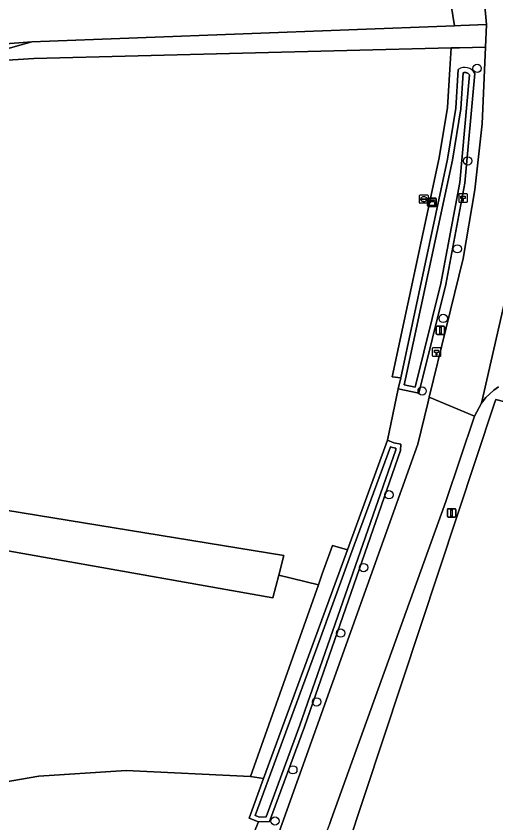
# Model space of a CAD drawing. Extents: x 160203 to 161530, y 379528 to 381797.
# Drawn here: x 160937.5 to 160994.1, y 381200.5 to 381295.7 of the extents above; entities that cross this region are included whole.
import ezdxf

# ---------------------------------------------------------------- set-up
doc = ezdxf.new("R2010")
doc.units = 0
for name, color, linetype in [('IMGEO_Berm_groen', 7, 'Continuous'), ('IMGEO_Boom', 7, 'Continuous'), ('IMGEO_Bouwland', 7, 'Continuous'), ('IMGEO_Erf', 7, 'Continuous'), ('IMGEO_Grasland_agrarisch', 7, 'Continuous'), ('IMGEO_Grasland_overig', 7, 'Continuous'), ('IMGEO_Groenvoorziening', 7, 'Continuous'), ('IMGEO_Hectometerpaal', 7, 'Continuous'), ('IMGEO_Hek', 7, 'Continuous'), ('IMGEO_Kast', 7, 'Continuous'), ('IMGEO_Lichtmast', 7, 'Continuous'), ('IMGEO_Loofbos', 7, 'Continuous'), ('IMGEO_Oever', 7, 'Continuous'), ('IMGEO_Rijbaan_lokaal_gesloten', 7, 'Continuous'), ('IMGEO_Rioolput', 7, 'Continuous'), ('IMGEO_Verkeersbordpaal', 7, 'Continuous'), ('IMGEO_Waterloop', 7, 'Continuous')]:
    doc.layers.add(name, color=color, linetype=linetype)

msp = doc.modelspace()

# ---------------------------------------------------------------- linework, layer by layer
at = {"layer": 'IMGEO_Berm_groen'}
for points in [[(160987.74, 381303.916), (160989.229, 381294.568), (160989.958, 381294.596), (160993.004, 381294.711), (160992.518, 381299.989)], [(160956.054, 381163.947), (160960.775, 381177.719), (160984.876, 381245.176), (160986.058, 381250), (160986.231, 381250.707), (160990.249, 381267.113), (160991.627, 381275.21), (160992.487, 381282.994), (160992.887, 381292.058), (160989.813, 381291.981), (160988.81, 381291.956), (160988.672, 381289.467), (160988.38, 381284.943), (160987.418, 381279.001), (160981.873, 381253.141), (160982.869, 381253.026), (160988.401, 381278.824), (160989.375, 381284.839), (160989.67, 381289.411)], [(160991.603, 381288.925), (160990.452, 381275.991), (160988.204, 381264.017), (160985.021, 381251.206), (160982.584, 381251.695), (160981.315, 381245.637), (160982.077, 381245.324), (160982.898, 381245.19), (160982.854, 381244.41), (160971.503, 381211.808), (160967.399, 381200.608), (160966.09, 381200.578), (160963.595, 381194.73), (160964.845, 381194.599), (160961.403, 381184.088), (160961.038, 381182.975), (160950.144, 381149.707), (160940.77, 381120.433), (160939.058, 381120.95), (160937.85, 381117.128), (160940.763, 381116.404), (160956.054, 381163.947)]]:
    msp.add_lwpolyline(points, dxfattribs=at)
msp.add_arc((160990.435, 381288.366), 1.295, 25.55664, 126.21749, dxfattribs=at)
at = {"layer": 'IMGEO_Boom'}
for centre in [(160991.885, 381289.545), (160990.783, 381278.62), (160989.549, 381268.241), (160987.891, 381260.018), (160985.402, 381251.449), (160981.488, 381239.2), (160978.486, 381230.609), (160975.782, 381222.868), (160972.945, 381214.749), (160970.141, 381206.725), (160968.03, 381200.683)]:
    msp.add_circle(centre, 0.489, dxfattribs=at)
at = {"layer": 'IMGEO_Bouwland'}
msp.add_lwpolyline([(161006.784, 381168.689), (161006.955, 381196.823), (161010.411, 381196.554), (161010.514, 381202.004), (161007.008, 381202.372), (161006.713, 381247.124), (161000, 381248.889), (160995.774, 381250), (160995.157, 381250.162), (160994.1, 381250.44), (160993.954, 381250), (160939.305, 381085.021), (160943.925, 381083.756), (160975.971, 381079.297), (160994.378, 381077.678), (160995.21, 381078.26), (161000, 381077.092), (161003.548, 381076.227), (161010.953, 381074.647), (161010.972, 381081.302), (161009.282, 381081.264), (161007.34, 381139.766)], close=True, dxfattribs=at)
at = {"layer": 'IMGEO_Erf'}
msp.add_lwpolyline([(160918.865, 381138.973), (160943.557, 381135.518), (160943.865, 381136.515), (160948.98, 381153.078), (160956.781, 381176.821), (160959.335, 381183.532), (160959.752, 381184.629), (160963.595, 381194.73), (160966.09, 381200.578), (160964.967, 381201.019), (160966.681, 381205.696), (160965.126, 381205.946), (160950.449, 381206.634), (160940.166, 381205.978), (160925.579, 381203.459)], dxfattribs=at)
at = {"layer": 'IMGEO_Grasland_agrarisch'}
for points in [[(160807.424, 381310.063), (160793.871, 381288.951), (160810.246, 381282.554), (160829.124, 381284.282), (160939.349, 381292.681), (160989.229, 381294.568), (160987.74, 381303.916)], [(160925.579, 381203.459), (160940.166, 381205.978), (160950.449, 381206.634), (160965.126, 381205.946), (160973.161, 381228.573), (160968.481, 381229.702), (160967.796, 381227.035), (160922.928, 381234.969)]]:
    msp.add_lwpolyline(points, dxfattribs=at)
at = {"layer": 'IMGEO_Grasland_overig'}
msp.add_lwpolyline([(160852.668, 381279.218), (160862.78, 381281.265), (160875.477, 381282.303), (160905.291, 381284.741), (160924.829, 381286.535), (160925.838, 381286.628), (160928.744, 381287.81), (160930.849, 381288.666), (160935.191, 381290.431), (160939.569, 381290.723), (160988.81, 381291.956), (160989.813, 381291.981), (160992.887, 381292.058), (160993.004, 381294.711), (160989.958, 381294.596), (160989.229, 381294.568), (160939.349, 381292.681), (160930.761, 381290.28), (160925.774, 381287.929), (160905.281, 381286.019), (160862.596, 381282.587), (160855.019, 381281.813), (160850.122, 381280.754)], dxfattribs=at)
for points in [[(160987.418, 381279.001), (160988.38, 381284.943), (160988.672, 381289.467), (160988.81, 381291.956), (160939.569, 381290.723), (160935.191, 381290.431), (160930.849, 381288.666), (160928.744, 381287.81), (160927.592, 381272.561), (160930.396, 381272.25), (160930.034, 381259.133), (160928.985, 381238.581), (160969.083, 381232.047), (160968.481, 381229.702), (160973.161, 381228.573), (160973.617, 381229.857), (160974.81, 381233.197), (160976.576, 381232.702), (160981.315, 381245.637), (160982.584, 381251.695), (160982.869, 381253.026), (160981.873, 381253.141)], [(160976.576, 381232.702), (160974.81, 381233.197), (160973.617, 381229.857), (160973.161, 381228.573), (160965.126, 381205.946), (160966.681, 381205.696), (160972.531, 381221.661)]]:
    msp.add_lwpolyline(points, close=True, dxfattribs=at)
at = {"layer": 'IMGEO_Groenvoorziening'}
for points in [[(160994.405, 381251.932), (160993.876, 381251.557), (160993.384, 381251.136), (160992.931, 381250.673), (160992.521, 381250.171), (160992.397, 381250), (160991.589, 381248.498), (160988.217, 381238.393), (160974.681, 381200.873), (160974.468, 381200.282)], [(160939.305, 381085.021), (160993.954, 381250), (160994.1, 381250.44), (160995.157, 381250.162), (160995.774, 381250), (161000, 381248.889), (161006.713, 381247.124), (161007.701, 381246.818), (161007.764, 381248.657), (161008.064, 381248.647), (161008.358, 381248.475), (161016.014, 381243.993), (161022.676, 381238.69), (161024.528, 381237.381), (161026.738, 381235.726), (161028.679, 381234.184), (161032.692, 381230.87), (161034.943, 381228.573), (161036.267, 381227.494), (161059.702, 381201.99)]]:
    msp.add_lwpolyline(points, dxfattribs=at)
at = {"layer": 'IMGEO_Hectometerpaal'}
for p, q in [((160989.738, 381274.655), (160989.738, 381273.814)), ((160989.738, 381274.655), (160989.738, 381273.814)), ((160990.654, 381274.739), (160989.813, 381274.739)), ((160990.654, 381274.739), (160989.813, 381274.739)), ((160990.738, 381273.823), (160990.738, 381274.664)), ((160990.738, 381273.823), (160990.738, 381274.664)), ((160989.822, 381273.739), (160990.663, 381273.739)), ((160989.822, 381273.739), (160990.663, 381273.739)), ((160986.602, 381256.468), (160986.602, 381255.627)), ((160986.602, 381256.468), (160986.602, 381255.627)), ((160987.518, 381256.552), (160986.677, 381256.552)), ((160987.518, 381256.552), (160986.677, 381256.552)), ((160987.602, 381255.636), (160987.602, 381256.477)), ((160987.602, 381255.636), (160987.602, 381256.477)), ((160986.686, 381255.552), (160987.527, 381255.552)), ((160986.686, 381255.552), (160987.527, 381255.552))]:
    msp.add_line(p, q, dxfattribs=at)
for points in [[(160990.263, 381273.883), (160990.203, 381273.883), (160990.203, 381274.188), (160989.983, 381274.188), (160989.983, 381274.457), (160990.483, 381274.457), (160990.483, 381274.188), (160990.263, 381274.188), (160990.263, 381273.883)], [(160987.127, 381255.696), (160987.067, 381255.696), (160987.067, 381256.001), (160986.847, 381256.001), (160986.847, 381256.27), (160987.347, 381256.27), (160987.347, 381256.001), (160987.127, 381256.001), (160987.127, 381255.696)]]:
    msp.add_lwpolyline(points, dxfattribs=at)
for centre, start, end in [((160989.816, 381274.661), 92.4484, 184.28452), ((160989.816, 381274.661), 92.4484, 184.28452), ((160990.66, 381274.661), 2.4484, 94.28452), ((160990.66, 381274.661), 2.4484, 94.28452), ((160989.816, 381273.817), 182.4484, 274.28452), ((160989.816, 381273.817), 182.4484, 274.28452), ((160990.66, 381273.817), 272.4484, 4.28452), ((160990.66, 381273.817), 272.4484, 4.28452), ((160986.68, 381256.474), 92.4484, 184.28452), ((160986.68, 381256.474), 92.4484, 184.28452), ((160987.524, 381256.474), 2.4484, 94.28452), ((160987.524, 381256.474), 2.4484, 94.28452), ((160986.68, 381255.63), 182.4484, 274.28452), ((160986.68, 381255.63), 182.4484, 274.28452), ((160987.524, 381255.63), 272.4484, 4.28452), ((160987.524, 381255.63), 272.4484, 4.28452)]:
    msp.add_arc(centre, 0.0779, start, end, dxfattribs=at)
at = {"layer": 'IMGEO_Hek'}
msp.add_lwpolyline([(160995.157, 381250.162), (160994.1, 381250.44), (160993.954, 381250), (160939.305, 381085.021), (160943.925, 381083.756), (160975.971, 381079.297), (160994.378, 381077.678), (160995.21, 381078.26), (161000, 381077.092), (161003.548, 381076.227), (161010.953, 381074.647)], dxfattribs=at)
at = {"layer": 'IMGEO_Kast'}
for p, q in [((160986.051, 381273.303), (160986.051, 381274.144)), ((160986.051, 381274.144), (160986.051, 381273.303)), ((160986.126, 381274.228), (160986.967, 381274.228)), ((160986.967, 381274.228), (160986.126, 381274.228)), ((160987.051, 381274.153), (160987.051, 381273.312)), ((160987.051, 381273.312), (160987.051, 381274.153)), ((160986.976, 381273.228), (160986.135, 381273.228)), ((160986.135, 381273.228), (160986.976, 381273.228))]:
    msp.add_line(p, q, dxfattribs=at)
for points in [[(160986.246, 381274.018), (160986.846, 381274.018), (160986.846, 381273.933), (160986.246, 381273.933), (160986.246, 381274.018)], [(160986.246, 381273.843), (160986.846, 381273.843), (160986.846, 381273.354), (160986.246, 381273.354), (160986.246, 381273.843)]]:
    msp.add_lwpolyline(points, dxfattribs=at)
msp.add_circle((160986.33, 381273.692), 0.0377, dxfattribs=at)
for centre, start, end in [((160986.129, 381274.15), 92.4484, 184.28452), ((160986.129, 381274.15), 92.4484, 184.28452), ((160986.973, 381274.15), 2.4484, 94.28452), ((160986.973, 381274.15), 2.4484, 94.28452), ((160986.129, 381273.306), 182.4484, 274.28452), ((160986.129, 381273.306), 182.4484, 274.28452), ((160986.973, 381273.306), 272.4484, 4.28452), ((160986.973, 381273.306), 272.4484, 4.28452)]:
    msp.add_arc(centre, 0.0779, start, end, dxfattribs=at)
at = {"layer": 'IMGEO_Lichtmast'}
for p, q in [((160988.382, 381236.653), (160988.382, 381237.453)), ((160988.382, 381237.453), (160988.382, 381236.653)), ((160988.482, 381237.553), (160989.272, 381237.553)), ((160989.272, 381237.553), (160988.482, 381237.553)), ((160989.372, 381237.453), (160989.372, 381236.653)), ((160989.372, 381236.653), (160989.372, 381237.453)), ((160989.272, 381236.553), (160988.482, 381236.553)), ((160988.482, 381236.553), (160989.272, 381236.553))]:
    msp.add_line(p, q, dxfattribs=at)
msp.add_lwpolyline([(160988.802, 381237.428), (160988.952, 381237.428), (160988.952, 381236.678), (160988.802, 381236.678), (160988.802, 381237.428)], dxfattribs=at)
for centre, start, end in [((160988.482, 381237.453), 90, 180), ((160988.482, 381237.453), 90, 180), ((160989.272, 381237.453), 0, 90), ((160989.272, 381237.453), 360, 90), ((160988.482, 381236.653), 180, 270), ((160988.482, 381236.653), 180, 270), ((160989.272, 381236.653), 270, 0), ((160989.272, 381236.653), 270, 0)]:
    msp.add_arc(centre, 0.1, start, end, dxfattribs=at)
at = {"layer": 'IMGEO_Loofbos'}
msp.add_lwpolyline([(160850.122, 381280.754), (160855.019, 381281.813), (160862.596, 381282.587), (160905.281, 381286.019), (160925.774, 381287.929), (160930.761, 381290.28), (160939.349, 381292.681), (160829.124, 381284.282)], dxfattribs=at)
msp.add_lwpolyline([(160915.39, 381236.045), (160920.944, 381235.258), (160922.928, 381234.969), (160967.796, 381227.035), (160968.481, 381229.702), (160969.083, 381232.047), (160928.985, 381238.581), (160930.034, 381259.133), (160930.396, 381272.25), (160927.592, 381272.561), (160924.024, 381272.878), (160922.764, 381259.278), (160921.265, 381239.496), (160911.5, 381240.776), (160909.967, 381221.287), (160871.837, 381223.835), (160855.938, 381224.898), (160855.357, 381220.109), (160878.039, 381218.718), (160909.441, 381216.313), (160914.427, 381215.931)], close=True, dxfattribs=at)
at = {"layer": 'IMGEO_Oever'}
for points in [[(160989.67, 381289.411), (160989.375, 381284.839), (160988.401, 381278.824), (160982.869, 381253.026), (160982.584, 381251.695), (160985.021, 381251.206), (160988.204, 381264.017)], [(160988.204, 381264.017), (160990.452, 381275.991), (160991.603, 381288.925)]]:
    msp.add_lwpolyline(points, dxfattribs=at)
for points in [[(160990.247, 381289.035), (160990.305, 381289.049), (160990.364, 381289.057), (160990.423, 381289.061), (160990.482, 381289.059), (160990.541, 381289.053), (160990.599, 381289.041), (160990.656, 381289.025), (160990.711, 381289.004), (160990.765, 381288.978), (160990.816, 381288.947), (160990.864, 381288.913), (160990.909, 381288.874), (160990.95, 381288.832), (160990.988, 381288.786), (160989.857, 381276.073), (160987.617, 381264.145), (160984.577, 381251.907), (160983.298, 381252.164), (160983.456, 381252.9), (160988.991, 381278.713), (160989.972, 381284.772)], [(160971.503, 381211.808), (160982.854, 381244.41), (160982.898, 381245.19), (160982.077, 381245.324), (160981.315, 381245.637), (160976.576, 381232.702), (160972.531, 381221.661), (160966.681, 381205.696), (160964.967, 381201.019), (160966.09, 381200.578), (160967.399, 381200.608)], [(160982.284, 381244.523), (160970.961, 381212.002), (160966.994, 381201.174), (160966.193, 381201.156), (160965.701, 381201.349), (160967.221, 381205.498), (160973.071, 381221.463), (160977.116, 381232.504), (160981.65, 381244.877), (160981.919, 381244.767), (160982.294, 381244.705)]]:
    msp.add_lwpolyline(points, close=True, dxfattribs=at)
msp.add_arc((160990.435, 381288.366), 1.295, 25.55664, 126.21749, dxfattribs=at)
at = {"layer": 'IMGEO_Rijbaan_lokaal_gesloten'}
for points in [[(160992.518, 381299.989), (160993.004, 381294.711), (160992.887, 381292.058), (160992.487, 381282.994), (160991.627, 381275.21), (160990.249, 381267.113), (160986.231, 381250.707), (160991.589, 381248.498), (160992.397, 381250), (160995.644, 381264.144)], [(160995.644, 381264.144), (160992.397, 381250), (160992.521, 381250.171), (160992.931, 381250.673), (160993.384, 381251.136), (160993.876, 381251.557), (160994.405, 381251.932)], [(160934.488, 381079.741), (160949.774, 381127.679), (160952.021, 381134.894), (160959.232, 381157.704), (160964.356, 381173), (160974.468, 381200.282), (160974.681, 381200.873), (160988.217, 381238.393), (160991.589, 381248.498), (160986.231, 381250.707), (160986.058, 381250), (160984.876, 381245.176), (160960.775, 381177.719), (160956.054, 381163.947), (160940.763, 381116.404)]]:
    msp.add_lwpolyline(points, dxfattribs=at)
at = {"layer": 'IMGEO_Rioolput'}
for p, q in [((160985.094, 381273.691), (160985.094, 381274.543)), ((160985.169, 381274.617), (160986.021, 381274.617)), ((160986.095, 381274.543), (160986.095, 381273.691)), ((160986.021, 381273.617), (160985.169, 381273.617)), ((160985.353, 381274.111), (160985.353, 381274.123)), ((160985.791, 381274.074), (160985.393, 381274.074)), ((160985.396, 381274.16), (160985.794, 381274.16)), ((160985.605, 381273.837), (160985.58, 381273.837)), ((160985.582, 381274.397), (160985.607, 381274.397)), ((160985.837, 381274.123), (160985.837, 381274.111))]:
    msp.add_line(p, q, dxfattribs=at)
for points in [[(160985.094, 381273.691), (160985.094, 381274.543)], [(160985.169, 381274.617), (160986.021, 381274.617)], [(160986.095, 381274.543), (160986.095, 381273.691)], [(160986.021, 381273.617), (160985.169, 381273.617)]]:
    msp.add_lwpolyline(points, dxfattribs=at)
for centre, radius, start, end in [((160985.171, 381274.541), 0.0765, 91.55205, 178.44795), ((160985.171, 381274.541), 0.0765, 91.55205, 178.44795), ((160986.019, 381274.541), 0.0765, 1.55205, 88.44795), ((160986.019, 381274.541), 0.0765, 1.55205, 88.44795), ((160985.171, 381273.693), 0.0765, 181.55205, 268.44795), ((160985.171, 381273.693), 0.0765, 181.55205, 268.44795), ((160985.393, 381274.12), 0.0403, 85.87752, 175.75265), ((160985.39, 381274.11), 0.0366, 178.93798, 274.71019), ((160985.794, 381274.117), 0.043, 264.86636, 352.45326), ((160985.798, 381274.122), 0.0386, 1.73085, 96.63898), ((160986.019, 381273.693), 0.0765, 271.55205, 358.44795), ((160986.019, 381273.693), 0.0765, 271.55205, 358.44795)]:
    msp.add_arc(centre, radius, start, end, dxfattribs=at)
for centre, major_axis, ratio, start_param, end_param in [((160985.581, 381274.117), (-0.387, 0.002), 0.722429, 4.712389, 7.853982), ((160985.606, 381274.117), (-0.39, 0.002), 0.717154, 1.570796, 4.712389)]:
    msp.add_ellipse(centre, major_axis=major_axis, ratio=ratio, start_param=start_param, end_param=end_param, dxfattribs=at)
at = {"layer": 'IMGEO_Verkeersbordpaal'}
for p, q in [((160987.063, 381258.218), (160987.063, 381259.018)), ((160987.063, 381259.018), (160987.063, 381258.218)), ((160987.163, 381259.118), (160987.953, 381259.118)), ((160987.953, 381259.118), (160987.163, 381259.118)), ((160988.053, 381259.018), (160988.053, 381258.218)), ((160988.053, 381258.218), (160988.053, 381259.018)), ((160987.953, 381258.118), (160987.163, 381258.118)), ((160987.163, 381258.118), (160987.953, 381258.118))]:
    msp.add_line(p, q, dxfattribs=at)
msp.add_lwpolyline([(160987.483, 381258.993), (160987.633, 381258.993), (160987.633, 381258.243), (160987.483, 381258.243), (160987.483, 381258.993)], dxfattribs=at)
for centre, start, end in [((160987.163, 381259.018), 90, 180), ((160987.163, 381259.018), 90, 180), ((160987.953, 381259.018), 0, 90), ((160987.953, 381259.018), 360, 90), ((160987.163, 381258.218), 180, 270), ((160987.163, 381258.218), 180, 270), ((160987.953, 381258.218), 270, 0), ((160987.953, 381258.218), 270, 0)]:
    msp.add_arc(centre, 0.1, start, end, dxfattribs=at)
at = {"layer": 'IMGEO_Waterloop'}
for points in [[(160990.247, 381289.035), (160989.972, 381284.772), (160988.991, 381278.713), (160983.456, 381252.9), (160983.298, 381252.164), (160984.577, 381251.907), (160987.617, 381264.145), (160989.857, 381276.073), (160990.988, 381288.786), (160990.95, 381288.832), (160990.909, 381288.874), (160990.864, 381288.913), (160990.816, 381288.947), (160990.765, 381288.978), (160990.711, 381289.004), (160990.656, 381289.025), (160990.599, 381289.041), (160990.541, 381289.053), (160990.482, 381289.059), (160990.423, 381289.061), (160990.364, 381289.057), (160990.305, 381289.049)], [(160982.284, 381244.523), (160982.294, 381244.705), (160981.919, 381244.767), (160981.65, 381244.877), (160977.116, 381232.504), (160973.071, 381221.463), (160967.221, 381205.498), (160965.701, 381201.349), (160966.193, 381201.156), (160966.994, 381201.174), (160970.961, 381212.002)]]:
    msp.add_lwpolyline(points, close=True, dxfattribs=at)

doc.saveas('drawing.dxf')
